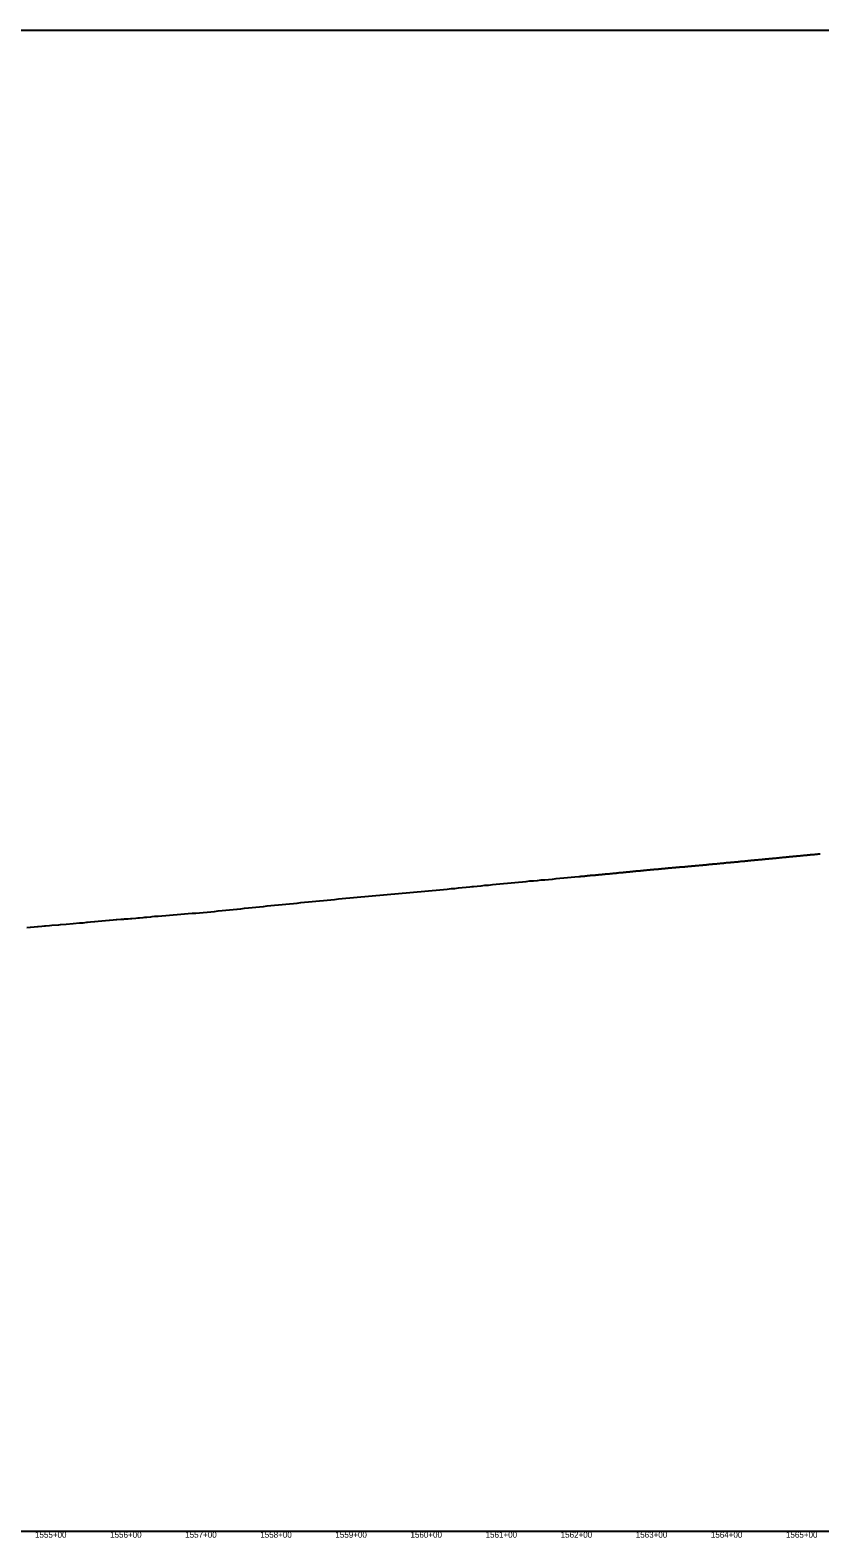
# Model space of a CAD drawing. Extents: x -3793 to 50787, y -1075 to 6138.
# Drawn here: x 42791 to 43843, y 2991 to 5000 of the extents above; entities that cross this region are included whole.
import ezdxf

# ---------------------------------------------------------------- set-up
doc = ezdxf.new("R2010")
doc.units = 0
for name, color, linetype in [('RD_DDB_Profile_EX', 7, 'Continuous'), ('RD_DDB_StaTX', 7, 'Continuous'), ('RD_GPK_Profile_Cell', 7, 'Continuous')]:
    doc.layers.add(name, color=color, linetype=linetype)

msp = doc.modelspace()

# ---------------------------------------------------------------- linework, layer by layer
at = {"layer": 'RD_DDB_Profile_EX'}
for points in [[(43747.348635, 3893.346115), (43748.350482, 3893.495515), (43749.352378, 3893.495915), (43750.344233, 3893.59676), (43751.34613, 3893.746445), (43752.347921, 3893.846665), (43753.349817, 3893.897315), (43754.351712, 3893.996835), (43755.343556, 3894.097625), (43756.345453, 3894.247365), (43757.347255, 3894.298085), (43758.349151, 3894.34826), (43759.341051, 3894.39821), (43760.342879, 3894.49859), (43761.344776, 3894.69829), (43762.34665, 3894.69864), (43763.348485, 3894.89878), (43764.340374, 3894.94888), (43765.342201, 3895.0494), (43766.344088, 3895.09936), (43767.345984, 3895.149335), (43768.337799, 3895.29981), (43769.339696, 3895.399735), (43769.936549, 3895.489365), (43770.341847, 3895.549745), (43771.343607, 3895.64987), (43772.345368, 3895.64997), (43773.338038, 3895.89928), (43774.339791, 3895.899455), (43775.342419, 3895.998825), (43776.344179, 3896.09899), (43777.335986, 3896.249045), (43778.33862, 3896.298575), (43779.340361, 3896.348665), (43780.342989, 3896.54789), (43781.344749, 3896.697755), (43782.336567, 3896.697935), (43783.339199, 3896.747605), (43784.340932, 3896.79784), (43785.342692, 3896.94793), (43786.335387, 3897.097195), (43787.337146, 3897.09763), (43788.339736, 3897.24673), (43789.3415, 3897.396425), (43790.34326, 3897.39692), (43791.335964, 3897.546085), (43792.337723, 3897.64619), (43793.339443, 3897.74629), (43794.342065, 3897.845945), (43795.343826, 3897.946045), (43796.335669, 3898.045855), (43797.337429, 3898.095955), (43798.339146, 3898.19652), (43799.340906, 3898.29661), (43800.342666, 3898.39648), (43801.334504, 3898.5961), (43802.336263, 3898.64663), (43803.337985, 3898.796315), (43804.340609, 3898.796165), (43805.332451, 3898.895985), (43806.33421, 3899.045855), (43807.335929, 3899.146185), (43808.337689, 3899.246285), (43809.339449, 3899.34639), (43810.331285, 3899.44645), (43811.333044, 3899.496755), (43812.334768, 3899.596845), (43813.336528, 3899.74656), (43814.338288, 3899.74667), (43815.330992, 3899.796215), (43816.332751, 3899.896535), (43817.334471, 3899.996415), (43818.336231, 3900.096315), (43819.337992, 3900.246425), (43820.329825, 3900.296875), (43821.33155, 3900.39678), (43822.33331, 3900.5467), (43823.33507, 3900.596985), (43824.33683, 3900.69709), (43825.328658, 3900.797145), (43826.331254, 3900.89675), (43827.333014, 3900.99665), (43828.334774, 3901.047135), (43829.336534, 3901.146855), (43830.328364, 3901.296915), (43831.330091, 3901.347365), (43832.331851, 3901.447285), (43833.333611, 3901.54722), (43834.335371, 3901.697165), (43835.327168, 3901.69753), (43836.329796, 3901.84678), (43837.331555, 3901.9467), (43838.333315, 3902.04663), (43839.335075, 3902.146915), (43840.326873, 3902.196975), (43841.328633, 3902.247245), (43842.330392, 3902.347815), (43843.332152, 3902.49775)], [(43549.386004, 3874.795925), (43550.387838, 3874.796165), (43551.389666, 3874.89632), (43552.391563, 3874.996815), (43553.383495, 3875.096485), (43554.385333, 3875.19641), (43555.387161, 3875.396325), (43556.389058, 3875.446505), (43557.390955, 3875.59615), (43558.382884, 3875.64666), (43559.384656, 3875.746615), (43560.386553, 3875.747025), (43561.38845, 3875.84695), (43562.390346, 3875.947135), (43563.382196, 3876.097345), (43564.384048, 3876.197045), (43565.385945, 3876.29696), (43566.387842, 3876.39688), (43567.389669, 3876.447765), (43568.381543, 3876.59752), (43569.38344, 3876.74702), (43570.385337, 3876.79693), (43571.387165, 3876.79781), (43572.379076, 3876.94758), (43573.380935, 3877.04769), (43574.382832, 3877.147815), (43575.38466, 3877.29806), (43576.386557, 3877.39798), (43577.378465, 3877.44794), (43578.380327, 3877.547865), (43579.382155, 3877.598445), (43580.384052, 3877.64823), (43581.385949, 3877.798155), (43582.377854, 3877.89827), (43583.37965, 3877.948795), (43584.381547, 3878.048605), (43585.383444, 3878.198405), (43586.385341, 3878.298325), (43587.377145, 3878.3988), (43588.379042, 3878.49862), (43589.380939, 3878.59854), (43590.382836, 3878.798455), (43591.384733, 3878.748625), (43592.376537, 3878.898975), (43593.378434, 3879.048805), (43594.380331, 3879.098825), (43595.382228, 3879.198645), (43596.374045, 3879.29916), (43597.375929, 3879.399145), (43598.377826, 3879.59884), (43599.379723, 3879.64883), (43600.38155, 3879.749205), (43601.373424, 3879.849245), (43602.375321, 3879.899265), (43603.377218, 3879.949245), (43604.379045, 3880.09969), (43605.380942, 3880.24958), (43606.372816, 3880.29953), (43607.374713, 3880.34945), (43608.37654, 3880.49993), (43609.378437, 3880.59985), (43610.380334, 3880.64973), (43611.372208, 3880.74974), (43611.956532, 3880.808325), (43612.374368, 3880.849765), (43613.376129, 3880.94986), (43614.377889, 3881.049955), (43614.819936, 3881.094125), (43615.467974, 3881.1589), (43616.372311, 3881.24941), (43617.374071, 3881.349515), (43618.375832, 3881.34966), (43619.377592, 3881.449755), (43620.370253, 3881.54918), (43621.372013, 3881.649225), (43622.373775, 3881.74932), (43623.375535, 3881.799455), (43624.378161, 3881.998705), (43625.369956, 3882.098635), (43626.371716, 3882.099065), (43627.373477, 3882.149215), (43628.376103, 3882.198625), (43629.377863, 3882.2988), (43630.369658, 3882.39893), (43631.371419, 3882.598785), (43632.373179, 3882.64888), (43633.37494, 3882.64917), (43634.376701, 3882.749245), (43635.368496, 3882.94913), (43636.370257, 3883.049225), (43637.372017, 3883.099325), (43638.373029, 3883.24992), (43639.374925, 3883.299835), (43640.366801, 3883.449785), (43641.368698, 3883.549695), (43642.370595, 3883.599665), (43643.372485, 3883.64952), (43644.374381, 3883.74943), (43645.366263, 3883.849425), (43646.368159, 3883.99924), (43647.370056, 3884.099145)], [(43647.370056, 3884.099145), (43648.371941, 3884.09924), (43649.373836, 3884.199025), (43650.365793, 3884.348255), (43651.36769, 3884.39828), (43652.369587, 3884.447935), (43653.371457, 3884.49851), (43654.373352, 3884.747875), (43655.365254, 3884.797965), (43656.367151, 3884.897575), (43657.369048, 3884.947475), (43658.370912, 3884.997865), (43659.372808, 3885.097785), (43660.364716, 3885.09791), (43661.366681, 3885.246425), (43662.368578, 3885.246555), (43663.370428, 3885.346935), (43664.372323, 3885.496365), (43665.364245, 3885.596065), (43666.366142, 3885.64672), (43667.367987, 3885.74638), (43668.369883, 3885.84656), (43669.371779, 3885.896475), (43670.363707, 3885.996705), (43671.365603, 3886.096065), (43672.367503, 3886.19538), (43673.369398, 3886.294955), (43674.371294, 3886.29589), (43675.363237, 3886.4455), (43676.365133, 3886.594005), (43677.366958, 3886.69354), (43678.368854, 3886.74489), (43679.370749, 3886.79517), (43680.362698, 3886.99475), (43681.364595, 3887.04466), (43682.366414, 3887.143795), (43683.368309, 3887.293695), (43684.370265, 3887.39247), (43685.362227, 3887.492405), (43686.364124, 3887.49366), (43687.365929, 3887.59357), (43688.367825, 3887.692555), (43689.36972, 3887.841035), (43690.361688, 3887.89382), (43691.363489, 3887.94422), (43692.365384, 3888.093655), (43693.36728, 3888.24209), (43694.369175, 3888.29249), (43695.361218, 3888.44125), (43696.363004, 3888.49226), (43697.364899, 3888.49385), (43698.366795, 3888.593215), (43699.368691, 3888.69142), (43700.360564, 3888.843095), (43701.362459, 3888.942435), (43702.364355, 3888.942945), (43703.36625, 3889.042275), (43704.368146, 3889.093395), (43705.360019, 3889.243355), (43706.361974, 3889.392165), (43707.363869, 3889.491435), (43708.365764, 3889.64069), (43709.36766, 3889.691945), (43710.359533, 3889.7419), (43711.361369, 3889.94106), (43712.363265, 3890.03968), (43713.36516, 3890.08893), (43714.357096, 3890.14204), (43715.358869, 3890.29134), (43716.360765, 3890.340625), (43717.362601, 3890.392345), (43718.364496, 3890.639885), (43719.356421, 3890.691105), (43720.358204, 3890.692135), (43721.3601, 3890.79148), (43722.361936, 3890.892025), (43723.353916, 3891.041435), (43724.355644, 3891.092515), (43725.357539, 3891.19243), (43726.359435, 3891.34131), (43727.361271, 3891.39288), (43728.35324, 3891.443305), (43729.354979, 3891.59293), (43730.356874, 3891.693285), (43731.35877, 3891.792735), (43732.350666, 3891.89253), (43733.352563, 3891.94326), (43734.354314, 3892.09423), (43735.356209, 3892.19375), (43736.358105, 3892.29365), (43737.349989, 3892.394635), (43738.351813, 3892.49454), (43739.353709, 3892.544445), (43740.355544, 3892.645), (43741.347484, 3892.744945), (43742.349312, 3892.795495), (43743.351148, 3892.945095), (43744.353043, 3893.045305), (43745.354878, 3893.14586), (43746.346807, 3893.195805), (43747.348635, 3893.346115)], [(43166.724103, 3838.84962), (43171.722377, 3839.350365), (43176.707179, 3839.89908), (43181.702107, 3840.399505), (43186.697035, 3840.80019), (43191.69533, 3841.20035), (43196.690258, 3841.749765), (43201.685186, 3842.29988), (43206.686825, 3842.89956), (43211.688473, 3843.299415), (43216.690117, 3843.69956), (43221.691756, 3844.09965), (43226.693406, 3844.59959), (43231.69504, 3844.99907), (43236.69667, 3845.59817), (43241.698297, 3845.94884), (43246.69994, 3846.448405), (43251.701561, 3846.84826), (43256.703178, 3847.248495), (43261.704818, 3847.74838), (43266.706429, 3848.197395), (43271.708036, 3848.54861), (43276.709639, 3849.147055), (43281.711205, 3849.59585), (43286.706229, 3849.99769), (43291.70454, 3850.498655), (43296.699556, 3851.046875), (43301.694542, 3851.398335), (43306.692852, 3851.848725), (43311.687856, 3852.298955), (43316.675991, 3852.798535), (43321.670936, 3853.298695), (43326.665915, 3853.649355), (43331.66423, 3854.149195), (43336.659209, 3854.49966), (43341.654249, 3855.049985), (43346.65394, 3855.499735), (43351.654458, 3855.999015), (43356.654975, 3856.398115), (43361.653838, 3856.948435), (43366.652701, 3857.44888), (43371.651563, 3858.0492), (43376.650425, 3858.449785), (43379.221479, 3858.73288), (43381.65064, 3858.999845), (43386.652287, 3859.3497), (43391.65393, 3859.89928), (43396.655576, 3860.44909), (43401.65388, 3860.849395), (43406.655526, 3861.399075), (43411.657162, 3861.898845), (43416.658806, 3862.29861), (43421.66045, 3862.79899), (43426.662078, 3863.298845), (43431.66372, 3863.6987), (43436.665343, 3864.24798), (43441.663668, 3864.648625), (43446.66529, 3865.19818), (43451.663616, 3865.598555), (43456.665237, 3866.197455), (43461.663565, 3866.597875), (43466.665184, 3866.89834), (43471.6668, 3867.547835), (43476.665108, 3867.94792), (43481.666746, 3868.398125), (43486.665055, 3868.748915), (43491.666667, 3869.44727), (43496.665001, 3869.947745), (43501.666612, 3870.34798), (43506.664921, 3870.64883), (43511.666529, 3871.148325), (43516.668164, 3871.69687), (43521.631875, 3872.09524), (43522.39528, 3872.19498), (43523.397177, 3872.245325), (43524.389136, 3872.444), (43525.391034, 3872.49435), (43526.392855, 3872.54483), (43527.394672, 3872.694745), (43528.396569, 3872.794665), (43529.388525, 3872.844615), (43530.390346, 3872.895475), (43531.392167, 3872.9954), (43532.394064, 3873.145325), (43533.395961, 3873.34406), (43534.387837, 3873.345005), (43535.389735, 3873.395285), (43536.391559, 3873.644465), (43537.393456, 3873.743995), (43538.395284, 3873.745595), (43539.387226, 3873.846235), (43540.389054, 3873.94547), (43541.390951, 3873.945745), (43542.392779, 3874.09618), (43543.384717, 3874.14646), (43544.386615, 3874.196395), (43545.388446, 3874.34599), (43546.390343, 3874.495575), (43547.392171, 3874.49696), (43548.384106, 3874.64662), (43549.386004, 3874.795925)], [(42786.753317, 3804.105235), (42791.327017, 3804.518305), (42791.750165, 3804.556475), (42796.746824, 3805.008195), (42800.864036, 3805.461955), (42801.754155, 3805.55809), (42806.750681, 3805.958655), (42810.401055, 3806.287825), (42811.747287, 3806.410225), (42816.74369, 3806.86054), (42819.938074, 3807.132295), (42829.475093, 3807.94303), (42831.747905, 3808.136565), (42839.012112, 3808.75361), (42848.549131, 3809.56309), (42856.74308, 3810.25859), (42858.08615, 3810.36582), (42861.738853, 3810.65686), (42866.734587, 3811.2049), (42867.623169, 3811.26679), (42871.740146, 3811.553685), (42876.735767, 3812.05181), (42877.160188, 3812.094265), (42881.73294, 3812.551185), (42886.731748, 3813.102435), (42891.729608, 3813.402875), (42896.234226, 3813.899345), (42896.728288, 3813.95304), (42901.735972, 3814.402735), (42905.771245, 3814.685645), (42906.734561, 3814.753305), (42911.732201, 3815.202255), (42915.308265, 3815.45275), (42916.730642, 3815.55154), (42921.72818, 3815.85176), (42924.845284, 3816.16348), (42926.72651, 3816.351325), (42931.723953, 3816.70031), (42934.382303, 3816.99262), (42935.146504, 3817.076615), (42936.723562, 3817.2499), (42941.729511, 3817.649275), (42943.919322, 3817.845705), (42946.743192, 3818.09935), (42951.750745, 3818.54973), (42953.456341, 3818.75421), (42956.755498, 3819.147965), (42961.760506, 3819.49794), (42966.76217, 3819.89868), (42971.760494, 3820.250425), (42976.758816, 3820.699175), (42981.760514, 3821.149115), (42986.758835, 3821.548715), (42991.757155, 3821.9), (42996.758828, 3822.300445), (43001.757177, 3822.70043), (43006.755494, 3823.100415), (43011.757143, 3823.50089), (43016.755402, 3823.801285), (43021.753664, 3824.35083), (43026.755307, 3824.70177), (43031.75357, 3825.300855), (43036.751863, 3825.702065), (43041.753472, 3826.251325), (43046.755074, 3826.75141), (43051.7566, 3827.2505), (43056.754868, 3827.800485), (43061.756451, 3828.15205), (43066.758063, 3828.84946), (43071.759633, 3829.25057), (43076.761235, 3829.84821), (43081.762833, 3830.250625), (43086.764471, 3830.700655), (43091.766109, 3831.20205), (43096.767747, 3831.801425), (43101.769385, 3832.35148), (43106.771023, 3832.99692), (43111.772661, 3833.59521), (43116.771022, 3834.192935), (43121.772607, 3834.593495), (43126.760908, 3835.04442), (43131.75597, 3835.39852), (43136.750877, 3835.94795), (43141.74592, 3836.398745), (43146.744262, 3836.848775), (43151.739247, 3837.349445), (43156.734191, 3837.89801), (43161.729134, 3838.34912), (43166.724103, 3838.84962)]]:
    msp.add_lwpolyline(points, dxfattribs=at)
at = {"layer": 'RD_GPK_Profile_Cell'}
for p, q in [((1000, 5000), (44802.949908, 5000)), ((1000, 3000), (46549.603806, 3000))]:
    msp.add_line(p, q, dxfattribs=at)

# ---------------------------------------------------------------- texts
at = {"layer": 'RD_DDB_StaTX'}
for s, p in [('1555+00', (42797.651676, 2991)), ('1556+00', (42897.651676, 2991)), ('1557+00', (42997.651676, 2991)), ('1558+00', (43097.651676, 2991)), ('1559+00', (43197.651676, 2991)), ('1560+00', (43297.651676, 2991)), ('1561+00', (43397.651676, 2991)), ('1562+00', (43497.651676, 2991)), ('1563+00', (43597.651676, 2991)), ('1564+00', (43697.651676, 2991)), ('1565+00', (43797.651676, 2991))]:
    msp.add_text(s, height=8, dxfattribs=at).set_placement(p)

doc.saveas('drawing.dxf')
